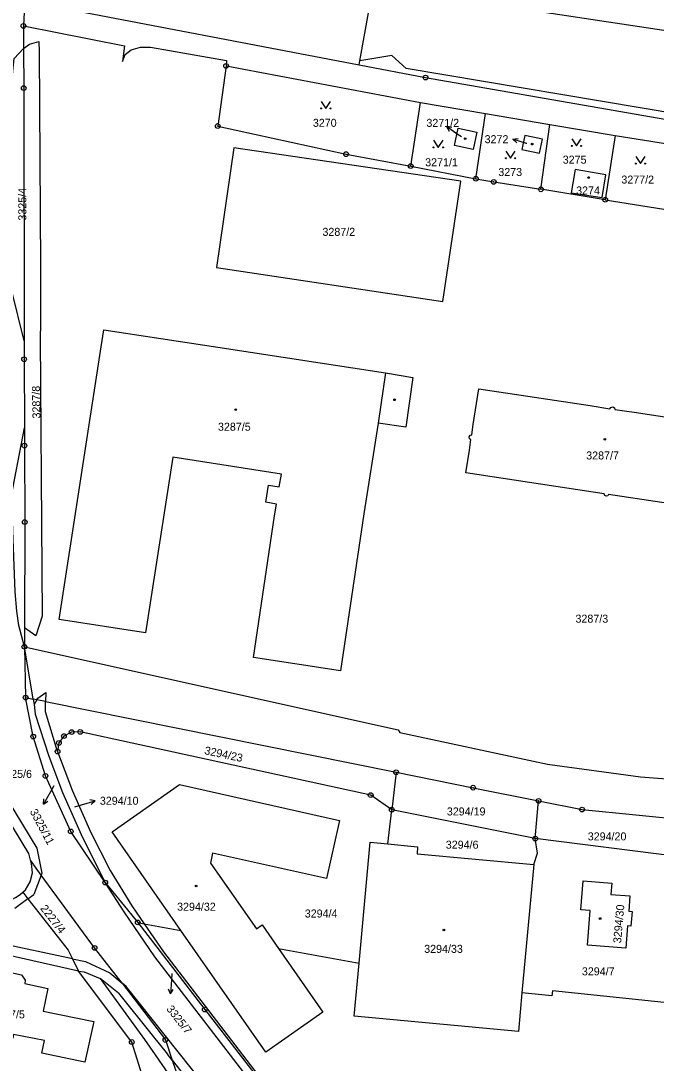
# Model space of a CAD drawing. Extents: x -733394 to -722299, y -1082822 to -1075049.
# Drawn here: x -727982.2 to -727847.2, y -1080258.9 to -1080037.5 of the extents above; entities that cross this region are included whole.
import ezdxf

# ---------------------------------------------------------------- set-up
doc = ezdxf.new("R2010")
doc.units = 0
for name, color, linetype in [('Hranice parcel', 7, 'Continuous'), ('Parcelní čísla', 7, 'Continuous'), ('Pop  PČ popisy', 7, 'Continuous'), ('Vnitřní kresba', 7, 'Continuous'), ('Značky bodu BP', 7, 'Continuous'), ('Značky budov', 7, 'Continuous'), ('Značky kultur', 7, 'Continuous')]:
    doc.layers.add(name, color=color, linetype=linetype)

msp = doc.modelspace()

# ---------------------------------------------------------------- linework, layer by layer
at = {"layer": 'Hranice parcel'}
for p, q in [((-727981.41, -1080034.22), (-727981.61, -1080038.53)), ((-727977.8, -1080033.91), (-727910.31, -1080046.82)), ((-727981.61, -1080038.53), (-727981.59, -1080043.33)), ((-727938.57, -1080047.02), (-727897.26, -1080054.81)), ((-727899.32, -1080068.31), (-727897.26, -1080054.81)), ((-727897.26, -1080054.81), (-727883.44, -1080057.16)), ((-727885.48, -1080071.01), (-727883.44, -1080057.16)), ((-727883.44, -1080057.16), (-727869.78, -1080059.47)), ((-727871.66, -1080073.25), (-727869.78, -1080059.47)), ((-727869.78, -1080059.47), (-727855.87, -1080061.85)), ((-727855.87, -1080061.85), (-727857.97, -1080075.47)), ((-727855.87, -1080061.85), (-727843.41, -1080063.83)), ((-727899.32, -1080068.31), (-727885.48, -1080071.01)), ((-727857.97, -1080075.47), (-727871.66, -1080073.25)), ((-727857.97, -1080075.47), (-727845.5, -1080077.45)), ((-727981.42, -1080166.4), (-727981.43, -1080170.4)), ((-727979.57, -1080181.54), (-727981.43, -1080170.4)), ((-727976.92, -1080182.07), (-727902.42, -1080197.06)), ((-727902.42, -1080197.06), (-727903.35, -1080205.05)), ((-727904.2, -1080212.3), (-727903.35, -1080205.05)), ((-727872.87, -1080211.16), (-727903.35, -1080205.05)), ((-727872.87, -1080211.16), (-727872.14, -1080203.15)), ((-727840.64, -1080215.26), (-727872.87, -1080211.16)), ((-727977.85, -1080218.93), (-727980.12, -1080215.76)), ((-727873.16, -1080216.68), (-727875.68, -1080243.9)), ((-727964.24, -1080220.52), (-727957.33, -1080228.99)), ((-727957.33, -1080228.99), (-727955.94, -1080229.25)), ((-727955.94, -1080229.25), (-727948.14, -1080230.69)), ((-727969.92, -1080239.35), (-728002.97, -1080231.86)), ((-727927.4, -1080234.5), (-727910.28, -1080237.66))]:
    msp.add_line(p, q, dxfattribs=at)
for points in [[(-727910.31, -1080046.82), (-727910.15, -1080045.92), (-727907.26, -1080029.79)], [(-727907.26, -1080029.79), (-727902.9, -1080030.7), (-727798.52, -1080046.54), (-727776.17, -1080048.83)], [(-727981.61, -1080038.53), (-727960.18, -1080042.76), (-727960.58, -1080046.07), (-727959.99, -1080044.64), (-727958.74, -1080043.59), (-727957.73, -1080043.31), (-727956.74, -1080043.03), (-727954.64, -1080043.04), (-727938.47, -1080045.86), (-727938.57, -1080047.02)], [(-727981.48, -1080105.46), (-727984.1, -1080094.81), (-727983.95, -1080048.87), (-727983.62, -1080045.49), (-727981.59, -1080043.33)], [(-727981.59, -1080043.33), (-727980.32, -1080042.38), (-727978.32, -1080041.86), (-727978.28, -1080044.05), (-727978.01, -1080089.6), (-727978.03, -1080101.85), (-727978.07, -1080104.89), (-727977.67, -1080163.91), (-727978.96, -1080168.07), (-727981.42, -1080166.4)], [(-727981.59, -1080043.33), (-727981.56, -1080051.73), (-727981.48, -1080105.46)], [(-727938.57, -1080047.02), (-727940.34, -1080059.8), (-727913.07, -1080065.78), (-727899.32, -1080068.31)], [(-727910.31, -1080046.82), (-727896.18, -1080049.52), (-727835.53, -1080060.07), (-727786.26, -1080067.61), (-727763.85, -1080068.87)], [(-727890.02, -1080063.91), (-727889.22, -1080060.24), (-727885.3, -1080061.09), (-727886.05, -1080064.78), (-727890.02, -1080063.91)], [(-727875.68, -1080064.81), (-727871.98, -1080065.6), (-727871.35, -1080062.58), (-727875.06, -1080061.8), (-727875.68, -1080064.81)], [(-727936.91, -1080064.4), (-727940.61, -1080089.82), (-727892.53, -1080097.05), (-727888.7, -1080071.51), (-727936.91, -1080064.4)], [(-727857.88, -1080070.18), (-727864.4, -1080069.04), (-727865.23, -1080074), (-727858.65, -1080074.99), (-727857.88, -1080070.18)], [(-727885.48, -1080071.01), (-727881.69, -1080071.66), (-727871.66, -1080073.25)], [(-727906.27, -1080122.95), (-727909.29, -1080142.16), (-727914.27, -1080175.52), (-727932.73, -1080172.73), (-727928.25, -1080142.61), (-727927.85, -1080140.1), (-727930.1, -1080139.69), (-727929.54, -1080136.12), (-727927.26, -1080136.48), (-727926.75, -1080133.76), (-727949.89, -1080130.16), (-727955.66, -1080167.47), (-727974, -1080164.61), (-727965.11, -1080106.72), (-727964.53, -1080103.08), (-727940.34, -1080106.81), (-727904.68, -1080112.25), (-727898.88, -1080113.22), (-727900.33, -1080123.8), (-727906.27, -1080122.95)], [(-727981.48, -1080105.46), (-727981.47, -1080109.36), (-727981.41, -1080123.9)], [(-727886.91, -1080125.83), (-727886.69, -1080125.49), (-727886.36, -1080125.43), (-727886.03, -1080123.24), (-727884.88, -1080115.66), (-727861.18, -1080119.17), (-727856.98, -1080119.88), (-727856.81, -1080119.56), (-727856.4, -1080119.44), (-727856.02, -1080119.67), (-727855.95, -1080119.99), (-727851.87, -1080120.6), (-727828.16, -1080124.2)], [(-727981.43, -1080170.4), (-727982.62, -1080165.91), (-727983.03, -1080162.84), (-727983.38, -1080158.78), (-727984.13, -1080138.31), (-727981.41, -1080123.9)], [(-727981.41, -1080123.9), (-727981.4, -1080127.7), (-727981.35, -1080143.92), (-727981.42, -1080166.4)], [(-727830.86, -1080142.04), (-727857.26, -1080138.05), (-727857.45, -1080138.37), (-727857.8, -1080138.44), (-727858.1, -1080138.26), (-727858.19, -1080137.92), (-727887.6, -1080133.47), (-727886.86, -1080128.63), (-727886.52, -1080126.37), (-727886.81, -1080126.22), (-727886.91, -1080125.83)], [(-727981.43, -1080170.4), (-727901.98, -1080188.04), (-727901.64, -1080188.66), (-727870.26, -1080195.34), (-727850.52, -1080198.03), (-727826.34, -1080199.92)], [(-727992.28, -1080179.48), (-727991.41, -1080183.8), (-727987.96, -1080197.09), (-727986.78, -1080200.12), (-727978.8, -1080213.2), (-727977.69, -1080218.53), (-727977.85, -1080218.93)], [(-727964.24, -1080220.52), (-727971.56, -1080209.66), (-727976.95, -1080197.85), (-727979.55, -1080189.51), (-727981.15, -1080181.22), (-727979.57, -1080181.54)], [(-727976.92, -1080182.07), (-727978.75, -1080181.7), (-727979.57, -1080181.54)], [(-727979.57, -1080181.54), (-727979.34, -1080182.69), (-727979.1, -1080184.72), (-727976.25, -1080193.68), (-727973.31, -1080201.38), (-727969.09, -1080210.92), (-727964.24, -1080220.52)], [(-727974.37, -1080192.67), (-727976.96, -1080184.25), (-727976.92, -1080182.07)], [(-727903.35, -1080205.05), (-727907.83, -1080201.94), (-727969.55, -1080188.5), (-727971.39, -1080188.53), (-727973.02, -1080189.38), (-727974.1, -1080190.86), (-727974.37, -1080192.67)], [(-727980.12, -1080215.76), (-727980.51, -1080214.32), (-727988.09, -1080201.93), (-727988.64, -1080201.04), (-727989.47, -1080199.18), (-727990.24, -1080196.81), (-727990.72, -1080193.76)], [(-727974.37, -1080192.67), (-727971.24, -1080200.9), (-727967.39, -1080209.7), (-727963.21, -1080217.92), (-727958.57, -1080225.42), (-727955.94, -1080229.25)], [(-727902.42, -1080197.06), (-727886.06, -1080200.35), (-727872.14, -1080203.15)], [(-727948.14, -1080230.69), (-727962.78, -1080209.71), (-727948.45, -1080199.68), (-727914.46, -1080207.32), (-727917.22, -1080219.67), (-727941.44, -1080214.26), (-727941.86, -1080216.4), (-727932.11, -1080230.35), (-727930.91, -1080229.48), (-727927.4, -1080234.5)], [(-727872.14, -1080203.15), (-727862.92, -1080205), (-727840.1, -1080207.28)], [(-727873.16, -1080216.68), (-727872.41, -1080214.25), (-727872.87, -1080211.16)], [(-727910.28, -1080237.66), (-727907.91, -1080211.95), (-727904.2, -1080212.3)], [(-727904.2, -1080212.3), (-727897.88, -1080212.89), (-727897.98, -1080214.41), (-727873.16, -1080216.68)], [(-727981.77, -1080222.57), (-727981.21, -1080222.06), (-727980.19, -1080220.36), (-727979.71, -1080218.41), (-727979.94, -1080216.43), (-727980.12, -1080215.76)], [(-728011.8, -1080219.6), (-727988.39, -1080224.9), (-727985.69, -1080224.67), (-727984.06, -1080224.09), (-727983.32, -1080223.65), (-727982.33, -1080223.07), (-727981.77, -1080222.57)], [(-727960.67, -1080241.89), (-727966.5, -1080234.4), (-727977.85, -1080218.93)], [(-727915.91, -1080282.49), (-727917.27, -1080283.55), (-727953.71, -1080236.3), (-727960.19, -1080226.76), (-727964.24, -1080220.52)], [(-727863.17, -1080226.3), (-727862.69, -1080220.16), (-727856.61, -1080220.64), (-727856.77, -1080223.05), (-727852.74, -1080223.33), (-727853, -1080226.58), (-727852.25, -1080226.63), (-727852.52, -1080229.78), (-727853.27, -1080229.72), (-727853.62, -1080234.45), (-727861.75, -1080233.81), (-727861.18, -1080226.45), (-727863.17, -1080226.3)], [(-727981.77, -1080222.57), (-727980.67, -1080223.96), (-727972.11, -1080234.85), (-727971.21, -1080236.71), (-727969.92, -1080239.35)], [(-727957.33, -1080228.99), (-727943.08, -1080247.48), (-727915.91, -1080282.49)], [(-727955.94, -1080229.25), (-727951.84, -1080235.21), (-727915.71, -1080282.34)], [(-727927.4, -1080234.5), (-727917.97, -1080248.01), (-727930.09, -1080256.56), (-727948.14, -1080230.69)], [(-727875.68, -1080243.9), (-727876.44, -1080252.15), (-727911.32, -1080248.91), (-727910.28, -1080237.66)], [(-727977.68, -1080256.73), (-727977.15, -1080254.07), (-727983.73, -1080252.79), (-727983.88, -1080253.56), (-727985.27, -1080254.57), (-727986.98, -1080254.21), (-727987.9, -1080252.8), (-727987.69, -1080251.98), (-727992.77, -1080250.94), (-727990.56, -1080240.11), (-727985.62, -1080241.13), (-727985.46, -1080240.39), (-727984.29, -1080239.62), (-727982, -1080240.11), (-727981.22, -1080241.26), (-727981.36, -1080241.94), (-727976.41, -1080243), (-727977.4, -1080247.82), (-727966.64, -1080250.03), (-727968.56, -1080258.63), (-727977.68, -1080256.73)], [(-727969.92, -1080239.35), (-727968.74, -1080239.48), (-727965.32, -1080240.88), (-727955.89, -1080253.81), (-727953.62, -1080257.07), (-727947.21, -1080266.44)], [(-727950.25, -1080281.09), (-727958.59, -1080254.38), (-727969.92, -1080239.35)], [(-727960.67, -1080241.89), (-727951.46, -1080253.95), (-727950, -1080258.25), (-727947.21, -1080266.44)], [(-727855.25, -1080384.12), (-727859.62, -1080378.66), (-727862.58, -1080374.96), (-727865.72, -1080371.03), (-727925.24, -1080292.72), (-727923.72, -1080290.1), (-727923.41, -1080289.56), (-727927.73, -1080283.59), (-727943.22, -1080263.37), (-727959.81, -1080242.61), (-727960.67, -1080241.89)], [(-727842.76, -1080246.24), (-727869.21, -1080243.51), (-727869.32, -1080244.57), (-727875.68, -1080243.9)]]:
    msp.add_lwpolyline(points, dxfattribs=at)
at = {"layer": 'Pop  PČ popisy'}
for p, q in [((-727889.23, -1080061.64), (-727891.69, -1080059.92)), ((-727891.69, -1080059.92), (-727890.58, -1080060.08)), ((-727891.69, -1080059.92), (-727891.16, -1080060.9)), ((-727888.54, -1080062.13), (-727889.23, -1080061.64)), ((-727877.61, -1080062.6), (-727876.51, -1080062.42)), ((-727874.74, -1080063.48), (-727877.61, -1080062.6)), ((-727877.61, -1080062.6), (-727876.8, -1080063.37)), ((-727874.65, -1080063.51), (-727874.74, -1080063.48)), ((-727975.13, -1080199.96), (-727975.88, -1080201.26)), ((-727975.88, -1080201.26), (-727977.38, -1080203.86)), ((-727977.38, -1080203.86), (-727977.31, -1080202.74)), ((-727977.38, -1080203.86), (-727976.45, -1080203.24)), ((-727970.68, -1080204.4), (-727969.26, -1080203.98)), ((-727969.26, -1080203.98), (-727966.38, -1080203.15)), ((-727966.38, -1080203.15), (-727967.48, -1080202.95)), ((-727966.38, -1080203.15), (-727967.2, -1080203.91)), ((-727950.08, -1080239.82), (-727950.17, -1080241.17)), ((-727950.17, -1080241.17), (-727950.38, -1080244.16)), ((-727950.38, -1080244.16), (-727950.81, -1080243.13)), ((-727950.38, -1080244.16), (-727949.81, -1080243.2))]:
    msp.add_line(p, q, dxfattribs=at)
at = {"layer": 'Vnitřní kresba'}
for p, q in [((-727903.33, -1080044.83), (-727910.15, -1080045.92)), ((-727900.27, -1080047.58), (-727903.33, -1080044.83)), ((-727812.57, -1080062.38), (-727900.27, -1080047.58)), ((-727904.68, -1080112.25), (-727906.27, -1080122.95)), ((-727981.43, -1080170.4), (-727981.15, -1080181.22)), ((-727978.53, -1080181.34), (-727976.89, -1080180.13)), ((-727976.89, -1080180.13), (-727976.92, -1080182.07)), ((-727978.75, -1080181.7), (-727979.34, -1080182.69)), ((-727978.75, -1080181.7), (-727978.53, -1080181.34)), ((-727977.85, -1080218.93), (-727979.44, -1080223.04)), ((-727980.67, -1080223.96), (-727983.43, -1080226.03)), ((-727980.67, -1080223.96), (-727979.44, -1080223.04)), ((-727971.21, -1080236.71), (-727987.37, -1080233.25)), ((-727971.21, -1080236.71), (-727968.44, -1080237.3)), ((-727968.44, -1080237.3), (-727963.26, -1080239.69)), ((-727963.26, -1080239.69), (-727960.67, -1080241.89)), ((-727961.39, -1080243.98), (-727965.32, -1080240.88)), ((-727961.39, -1080243.98), (-727954.25, -1080252.94)), ((-727954.25, -1080252.94), (-727951.04, -1080256.93)), ((-727950, -1080258.25), (-727951.04, -1080256.93)), ((-727950, -1080258.25), (-727944.86, -1080264.73))]:
    msp.add_line(p, q, dxfattribs=at)
at = {"layer": 'Značky bodu BP'}
for centre, radius in [((-727981.61, -1080038.53), 0.5), ((-727981.61, -1080038.53), 0.0303), ((-727938.57, -1080047.02), 0.5), ((-727938.57, -1080047.02), 0.0303), ((-727896.18, -1080049.52), 0.5), ((-727896.18, -1080049.52), 0.0303), ((-727981.56, -1080051.73), 0.5), ((-727981.56, -1080051.73), 0.0303), ((-727940.34, -1080059.8), 0.5), ((-727940.34, -1080059.8), 0.0303), ((-727913.07, -1080065.78), 0.5), ((-727913.07, -1080065.78), 0.0303), ((-727899.32, -1080068.31), 0.5), ((-727899.32, -1080068.31), 0.0303), ((-727885.48, -1080071.01), 0.5), ((-727885.48, -1080071.01), 0.0303), ((-727881.69, -1080071.66), 0.5), ((-727881.69, -1080071.66), 0.0303), ((-727871.66, -1080073.25), 0.5), ((-727871.66, -1080073.25), 0.0303), ((-727857.97, -1080075.47), 0.5), ((-727857.97, -1080075.47), 0.0303), ((-727981.47, -1080109.36), 0.5), ((-727981.47, -1080109.36), 0.0303), ((-727981.4, -1080127.7), 0.5), ((-727981.4, -1080127.7), 0.0303), ((-727981.35, -1080143.92), 0.5), ((-727981.35, -1080143.92), 0.0303), ((-727981.43, -1080170.4), 0.5), ((-727981.43, -1080170.4), 0.0303), ((-727981.15, -1080181.22), 0.5), ((-727981.15, -1080181.22), 0.0303), ((-727979.55, -1080189.51), 0.5), ((-727979.55, -1080189.51), 0.0303), ((-727973.02, -1080189.38), 0.5), ((-727973.02, -1080189.38), 0.0303), ((-727971.39, -1080188.53), 0.5), ((-727971.39, -1080188.53), 0.0303), ((-727969.55, -1080188.5), 0.5), ((-727969.55, -1080188.5), 0.0303), ((-727974.1, -1080190.86), 0.5), ((-727974.1, -1080190.86), 0.0303), ((-727974.37, -1080192.67), 0.5), ((-727974.37, -1080192.67), 0.0303), ((-727976.95, -1080197.85), 0.5), ((-727976.95, -1080197.85), 0.0303), ((-727902.42, -1080197.06), 0.5), ((-727902.42, -1080197.06), 0.0303), ((-727886.06, -1080200.35), 0.5), ((-727886.06, -1080200.35), 0.0303), ((-727907.83, -1080201.94), 0.5), ((-727907.83, -1080201.94), 0.0303), ((-727872.14, -1080203.15), 0.5), ((-727903.35, -1080205.05), 0.5), ((-727903.35, -1080205.05), 0.0303), ((-727872.14, -1080203.15), 0.0303), ((-727862.92, -1080205), 0.5), ((-727862.92, -1080205), 0.0303), ((-727971.56, -1080209.66), 0.5), ((-727971.56, -1080209.66), 0.0303), ((-727872.87, -1080211.16), 0.5), ((-727872.87, -1080211.16), 0.0303), ((-727964.24, -1080220.52), 0.5), ((-727964.24, -1080220.52), 0.0303), ((-727957.33, -1080228.99), 0.5), ((-727957.33, -1080228.99), 0.0303), ((-727966.5, -1080234.4), 0.5), ((-727966.5, -1080234.4), 0.0303), ((-727943.08, -1080247.48), 0.5), ((-727943.08, -1080247.48), 0.0303), ((-727951.46, -1080253.95), 0.5), ((-727958.59, -1080254.38), 0.5), ((-727958.59, -1080254.38), 0.0303), ((-727951.46, -1080253.95), 0.0303)]:
    msp.add_circle(centre, radius, dxfattribs=at)
at = {"layer": 'Značky budov'}
for centre in [(-727887.75, -1080062.48), (-727873.51, -1080063.65), (-727861.49, -1080070.74), (-727902.76, -1080117.96), (-727936.52, -1080120.06), (-727858.07, -1080126.36), (-727944.92, -1080221.23), (-727859.07, -1080228.15), (-727892.27, -1080230.58)]:
    msp.add_circle(centre, 0.175, dxfattribs=at)
at = {"layer": 'Značky kultur'}
for points in [[(-727918.36, -1080054.57), (-727917.36, -1080056.07), (-727916.36, -1080054.57)], [(-727894.46, -1080062.83), (-727893.46, -1080064.33), (-727892.46, -1080062.83)], [(-727865.1, -1080062.52), (-727864.1, -1080064.02), (-727863.1, -1080062.52)], [(-727879.1, -1080065.14), (-727878.1, -1080066.64), (-727877.1, -1080065.14)], [(-727851.51, -1080066.29), (-727850.51, -1080067.79), (-727849.51, -1080066.29)]]:
    msp.add_lwpolyline(points, dxfattribs=at)
for centre in [(-727918.36, -1080056.07), (-727916.36, -1080056.07), (-727894.46, -1080064.33), (-727892.46, -1080064.33), (-727865.1, -1080064.02), (-727863.1, -1080064.02), (-727879.1, -1080066.64), (-727877.1, -1080066.64), (-727851.51, -1080067.79), (-727849.51, -1080067.79)]:
    msp.add_circle(centre, 0.1, dxfattribs=at)

# ---------------------------------------------------------------- texts
at = {"layer": 'Parcelní čísla'}
for s, p in [('3270', (-727920.12, -1080059.97)), ('3271/2', (-727895.99, -1080059.98)), ('3272', (-727883.62, -1080063.45)), ('3271/1', (-727896.25, -1080068.35)), ('3275', (-727867.02, -1080067.8)), ('3273', (-727880.71, -1080070.42)), ('3277/2', (-727854.56, -1080072.03)), ('3274', (-727864.17, -1080074.34)), ('3287/2', (-727918.08, -1080083.13)), ('3287/5', (-727940.28, -1080124.53)), ('3287/7', (-727862.03, -1080130.63)), ('3287/3', (-727864.31, -1080165.3)), ('3325/6', (-727986.76, -1080198.28)), ('3294/10', (-727965.38, -1080203.98)), ('3294/19', (-727891.65, -1080206.25)), ('3294/6', (-727891.87, -1080213.31)), ('3294/20', (-727861.7, -1080211.55)), ('3294/32', (-727948.97, -1080226.49)), ('3294/4', (-727921.84, -1080227.93)), ('3294/33', (-727896.46, -1080235.44)), ('3294/7', (-727862.95, -1080240.22)), ('2227/5', (-727988.27, -1080249.35))]:
    msp.add_text(s, height=1.7, dxfattribs=at).set_placement(p)
for s, rotation, p in [('3325/4', 90, (-727981.01, -1080079.9)), ('3287/8', 91, (-727978, -1080121.92)), ('3294/23', 348, (-727943.26, -1080193.21)), ('3325/11', 298, (-727980.31, -1080205.41)), ('2227/4', 308, (-727978.14, -1080226.04)), ('3294/30', 85, (-727854.62, -1080233.45)), ('3325/7', 308, (-727951.33, -1080247.4))]:
    msp.add_text(s, height=1.7, rotation=rotation, dxfattribs=at).set_placement(p)

doc.saveas('drawing.dxf')
